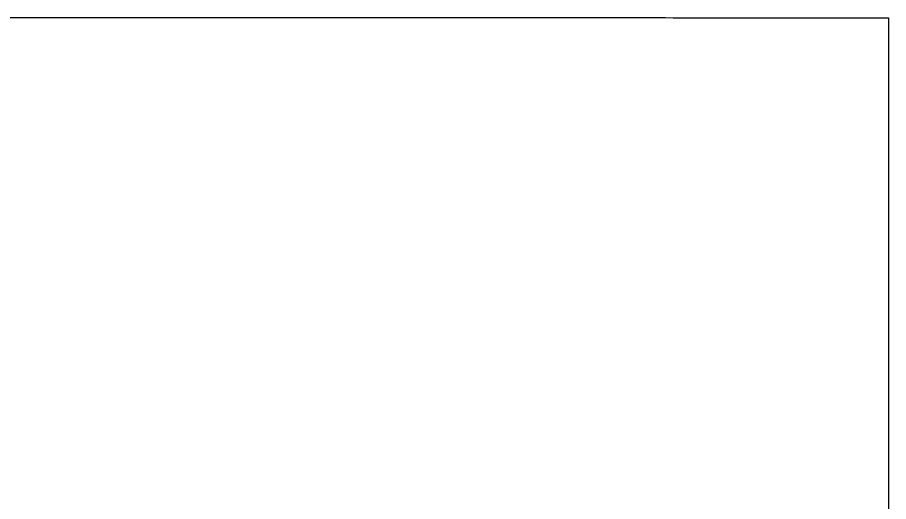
# Model space of a CAD drawing. Extents: x -7.3 to 34, y 0 to 22.
# Drawn here: x 2.74187 to 2.7634, y 0.92552 to 0.93749 of the extents above; entities that cross this region are included whole.
import ezdxf

# ---------------------------------------------------------------- set-up
doc = ezdxf.new("R2010")
doc.units = 0
doc.layers.add('SH_Text', color=7, linetype='Continuous')

msp = doc.modelspace()

# ---------------------------------------------------------------- linework, layer by layer
at = {"layer": 'SH_Text'}
for p, q in [((2.741434, 0.937488), (2.742509, 0.937487)), ((2.742509, 0.937487), (2.743583, 0.937487)), ((2.743583, 0.937487), (2.744118, 0.937487)), ((2.744118, 0.937487), (2.744652, 0.937486)), ((2.744652, 0.937486), (2.745185, 0.937486)), ((2.745185, 0.937486), (2.745716, 0.937486)), ((2.745716, 0.937486), (2.746244, 0.937486)), ((2.746244, 0.937486), (2.74677, 0.937486)), ((2.74677, 0.937486), (2.747294, 0.937485)), ((2.747294, 0.937485), (2.747814, 0.937485)), ((2.747814, 0.937485), (2.748331, 0.937485)), ((2.748331, 0.937485), (2.748844, 0.937485)), ((2.748844, 0.937485), (2.749354, 0.937485)), ((2.749354, 0.937485), (2.749859, 0.937484)), ((2.749859, 0.937484), (2.75011, 0.937484)), ((2.75011, 0.937484), (2.750359, 0.937484)), ((2.750359, 0.937484), (2.750608, 0.937484)), ((2.750608, 0.937484), (2.750855, 0.937484)), ((2.750855, 0.937484), (2.751101, 0.937484)), ((2.751101, 0.937484), (2.751346, 0.937484)), ((2.751346, 0.937484), (2.751589, 0.937484)), ((2.751589, 0.937484), (2.751831, 0.937484)), ((2.751831, 0.937484), (2.752071, 0.937484)), ((2.752071, 0.937484), (2.75231, 0.937484)), ((2.75231, 0.937484), (2.752548, 0.937483)), ((2.752548, 0.937483), (2.752784, 0.937483)), ((2.752784, 0.937483), (2.753018, 0.937483)), ((2.753018, 0.937483), (2.753251, 0.937483)), ((2.753251, 0.937483), (2.753482, 0.937483)), ((2.753482, 0.937483), (2.753712, 0.937483)), ((2.753712, 0.937483), (2.753939, 0.937483)), ((2.753939, 0.937483), (2.754165, 0.937483)), ((2.754165, 0.937483), (2.75439, 0.937483)), ((2.75439, 0.937483), (2.754612, 0.937483)), ((2.754612, 0.937483), (2.754832, 0.937483)), ((2.754832, 0.937483), (2.755051, 0.937483)), ((2.755051, 0.937483), (2.755267, 0.937482)), ((2.755267, 0.937482), (2.755482, 0.937482)), ((2.755482, 0.937482), (2.755695, 0.937482)), ((2.755695, 0.937482), (2.755905, 0.937482)), ((2.755905, 0.937482), (2.756114, 0.937482)), ((2.756114, 0.937482), (2.75632, 0.937482)), ((2.75632, 0.937482), (2.756524, 0.937482)), ((2.756524, 0.937482), (2.756726, 0.937482)), ((2.756726, 0.937482), (2.756926, 0.937482)), ((2.756926, 0.937482), (2.757123, 0.937482)), ((2.757123, 0.937482), (2.757318, 0.937482)), ((2.757318, 0.937482), (2.757511, 0.937482)), ((2.757511, 0.937482), (2.757701, 0.937482)), ((2.757701, 0.937482), (2.757889, 0.937482)), ((2.757889, 0.937482), (2.758074, 0.937481)), ((2.758074, 0.937481), (2.758257, 0.937481)), ((2.758257, 0.937481), (2.758438, 0.937481)), ((2.758438, 0.937481), (2.758616, 0.937481)), ((2.758616, 0.937481), (2.758791, 0.937481)), ((2.758791, 0.937481), (2.758963, 0.937481)), ((2.758963, 0.937481), (2.759133, 0.937481)), ((2.759133, 0.937481), (2.7593, 0.937481)), ((2.7593, 0.937481), (2.759465, 0.937481)), ((2.759465, 0.937481), (2.759626, 0.937481)), ((2.759626, 0.937481), (2.759785, 0.937481)), ((2.759785, 0.937481), (2.759941, 0.937481)), ((2.759941, 0.937481), (2.760094, 0.937481)), ((2.760094, 0.937481), (2.760244, 0.937481)), ((2.760244, 0.937481), (2.760391, 0.937481)), ((2.760391, 0.937481), (2.760535, 0.937481)), ((2.760535, 0.937481), (2.760676, 0.93748)), ((2.760676, 0.93748), (2.760813, 0.93748)), ((2.760813, 0.93748), (2.760948, 0.93748)), ((2.760948, 0.93748), (2.76108, 0.93748)), ((2.76108, 0.93748), (2.761208, 0.93748)), ((2.761208, 0.93748), (2.761333, 0.93748)), ((2.761333, 0.93748), (2.761455, 0.93748)), ((2.761455, 0.93748), (2.761573, 0.93748)), ((2.761573, 0.93748), (2.761688, 0.93748)), ((2.761688, 0.93748), (2.7618, 0.93748)), ((2.7618, 0.93748), (2.761909, 0.93748)), ((2.761909, 0.93748), (2.762013, 0.93748)), ((2.762013, 0.93748), (2.762115, 0.93748)), ((2.762115, 0.93748), (2.762212, 0.93748)), ((2.762212, 0.93748), (2.762307, 0.93748)), ((2.762307, 0.93748), (2.762397, 0.93748)), ((2.762397, 0.93748), (2.762484, 0.93748)), ((2.762484, 0.93748), (2.762567, 0.93748)), ((2.762567, 0.93748), (2.762647, 0.93748)), ((2.762647, 0.93748), (2.762723, 0.93748)), ((2.762723, 0.93748), (2.762795, 0.93748)), ((2.762795, 0.93748), (2.762863, 0.93748)), ((2.762863, 0.93748), (2.762927, 0.93748)), ((2.762927, 0.93748), (2.762987, 0.93748)), ((2.762987, 0.93748), (2.763044, 0.93748)), ((2.763044, 0.93748), (2.763096, 0.93748)), ((2.763096, 0.93748), (2.763145, 0.93748)), ((2.763145, 0.93748), (2.763189, 0.93748)), ((2.763189, 0.93748), (2.763229, 0.93748)), ((2.763229, 0.93748), (2.763265, 0.93748)), ((2.763265, 0.93748), (2.763297, 0.93748)), ((2.763297, 0.93748), (2.763325, 0.937479)), ((2.763325, 0.937479), (2.763348, 0.937479)), ((2.763348, 0.937479), (2.763368, 0.937479)), ((2.763368, 0.937479), (2.763383, 0.937479)), ((2.763383, 0.937479), (2.763393, 0.937479)), ((2.763393, 0.937479), (2.763399, 0.937479)), ((2.763399, 0.937479), (2.763401, 0.937479)), ((2.763401, 0.937479), (2.763401, 0.937478)), ((2.763401, 0.937478), (2.763401, 0.937474)), ((2.763401, 0.937474), (2.763401, 0.937468)), ((2.763401, 0.937468), (2.763401, 0.937459)), ((2.763401, 0.937459), (2.763401, 0.937448)), ((2.763401, 0.937448), (2.763401, 0.937435)), ((2.763401, 0.937435), (2.763401, 0.937419)), ((2.763401, 0.937419), (2.763401, 0.937401)), ((2.763401, 0.937401), (2.763401, 0.937381)), ((2.763401, 0.937381), (2.763401, 0.937358)), ((2.763401, 0.937358), (2.763401, 0.937333)), ((2.763401, 0.937333), (2.763401, 0.937306)), ((2.763401, 0.937306), (2.763401, 0.937277)), ((2.763401, 0.937277), (2.763401, 0.937246)), ((2.763401, 0.937246), (2.763401, 0.937212)), ((2.763401, 0.937212), (2.763401, 0.937176)), ((2.763401, 0.937176), (2.763401, 0.937139)), ((2.763401, 0.937139), (2.763401, 0.937099)), ((2.763401, 0.937099), (2.763401, 0.937057)), ((2.763401, 0.937057), (2.763401, 0.937013)), ((2.763401, 0.937013), (2.763401, 0.936967)), ((2.763401, 0.936967), (2.763401, 0.936919)), ((2.763401, 0.936919), (2.763401, 0.936869)), ((2.763401, 0.936869), (2.763401, 0.936817)), ((2.763401, 0.936817), (2.763401, 0.936763)), ((2.763401, 0.936763), (2.763401, 0.936707)), ((2.763401, 0.936707), (2.763401, 0.936649)), ((2.763401, 0.936649), (2.763401, 0.936589)), ((2.763401, 0.936589), (2.763401, 0.936528)), ((2.763401, 0.936528), (2.763401, 0.936464)), ((2.763401, 0.936464), (2.763401, 0.936399)), ((2.763401, 0.936399), (2.763401, 0.936332)), ((2.763401, 0.936332), (2.7634, 0.936263)), ((2.7634, 0.936263), (2.7634, 0.936193)), ((2.7634, 0.936193), (2.7634, 0.93612)), ((2.7634, 0.93612), (2.7634, 0.936046)), ((2.7634, 0.936046), (2.7634, 0.93597)), ((2.7634, 0.93597), (2.7634, 0.935893)), ((2.7634, 0.935893), (2.7634, 0.935814)), ((2.7634, 0.935814), (2.7634, 0.935733)), ((2.7634, 0.935733), (2.7634, 0.93565)), ((2.7634, 0.93565), (2.7634, 0.935566)), ((2.7634, 0.935566), (2.7634, 0.935481)), ((2.7634, 0.935481), (2.7634, 0.935393)), ((2.7634, 0.935393), (2.7634, 0.935305)), ((2.7634, 0.935305), (2.7634, 0.935214)), ((2.7634, 0.935214), (2.7634, 0.935123)), ((2.7634, 0.935123), (2.7634, 0.935029)), ((2.7634, 0.935029), (2.7634, 0.934935)), ((2.7634, 0.934935), (2.7634, 0.934838)), ((2.7634, 0.934838), (2.7634, 0.934741)), ((2.7634, 0.934741), (2.7634, 0.934642)), ((2.7634, 0.934642), (2.7634, 0.934541)), ((2.7634, 0.934541), (2.7634, 0.93444)), ((2.7634, 0.93444), (2.7634, 0.934336)), ((2.7634, 0.934336), (2.7634, 0.934232)), ((2.7634, 0.934232), (2.7634, 0.934126)), ((2.7634, 0.934126), (2.7634, 0.934019)), ((2.7634, 0.934019), (2.7634, 0.933911)), ((2.7634, 0.933911), (2.7634, 0.933801)), ((2.7634, 0.933801), (2.7634, 0.933691)), ((2.7634, 0.933691), (2.763399, 0.933579)), ((2.763399, 0.933579), (2.763399, 0.933351)), ((2.763399, 0.933351), (2.763399, 0.933119)), ((2.763399, 0.933119), (2.763399, 0.932883)), ((2.763399, 0.932883), (2.763399, 0.932642)), ((2.763399, 0.932642), (2.763399, 0.932397)), ((2.763399, 0.932397), (2.763399, 0.932149)), ((2.763399, 0.932149), (2.763399, 0.931896)), ((2.763399, 0.931896), (2.763399, 0.93164)), ((2.763399, 0.93164), (2.763399, 0.931381)), ((2.763399, 0.931381), (2.763399, 0.931118)), ((2.763399, 0.931118), (2.763398, 0.930852)), ((2.763398, 0.930852), (2.763398, 0.930583)), ((2.763398, 0.930583), (2.763398, 0.930312)), ((2.763398, 0.930312), (2.763398, 0.930038)), ((2.763398, 0.930038), (2.763398, 0.929761)), ((2.763398, 0.929761), (2.763398, 0.929482)), ((2.763398, 0.929482), (2.763398, 0.929201)), ((2.763398, 0.929201), (2.763398, 0.928918)), ((2.763398, 0.928918), (2.763398, 0.928633)), ((2.763398, 0.928633), (2.763398, 0.928346)), ((2.763398, 0.928346), (2.763397, 0.928058)), ((2.763397, 0.928058), (2.763397, 0.927769)), ((2.763397, 0.927769), (2.763397, 0.927187)), ((2.763397, 0.927187), (2.763397, 0.926602)), ((2.763397, 0.926602), (2.763397, 0.926014)), ((2.763397, 0.926014), (2.763396, 0.924838))]:
    msp.add_line(p, q, dxfattribs=at)
msp.add_lwpolyline([(2.741434, 0.937488), (2.742509, 0.937487), (2.743583, 0.937487), (2.744118, 0.937487), (2.744652, 0.937486), (2.745185, 0.937486), (2.745716, 0.937486), (2.746244, 0.937486), (2.74677, 0.937486), (2.747294, 0.937485), (2.747814, 0.937485), (2.748331, 0.937485), (2.748844, 0.937485), (2.749354, 0.937485), (2.749859, 0.937484), (2.75011, 0.937484), (2.750359, 0.937484), (2.750608, 0.937484), (2.750855, 0.937484), (2.751101, 0.937484), (2.751346, 0.937484), (2.751589, 0.937484), (2.751831, 0.937484), (2.752071, 0.937484), (2.75231, 0.937484), (2.752548, 0.937483), (2.752784, 0.937483), (2.753018, 0.937483), (2.753251, 0.937483), (2.753482, 0.937483), (2.753712, 0.937483), (2.753939, 0.937483), (2.754165, 0.937483), (2.75439, 0.937483), (2.754612, 0.937483), (2.754832, 0.937483), (2.755051, 0.937483), (2.755267, 0.937482), (2.755482, 0.937482), (2.755695, 0.937482), (2.755905, 0.937482), (2.756114, 0.937482), (2.75632, 0.937482), (2.756524, 0.937482), (2.756726, 0.937482), (2.756926, 0.937482), (2.757123, 0.937482), (2.757318, 0.937482), (2.757511, 0.937482), (2.757701, 0.937482), (2.757889, 0.937482), (2.758074, 0.937481), (2.758257, 0.937481), (2.758438, 0.937481), (2.758616, 0.937481), (2.758791, 0.937481), (2.758963, 0.937481), (2.759133, 0.937481), (2.7593, 0.937481), (2.759465, 0.937481), (2.759626, 0.937481), (2.759785, 0.937481), (2.759941, 0.937481), (2.760094, 0.937481), (2.760244, 0.937481), (2.760391, 0.937481), (2.760535, 0.937481), (2.760676, 0.93748), (2.760813, 0.93748), (2.760948, 0.93748), (2.76108, 0.93748), (2.761208, 0.93748), (2.761333, 0.93748), (2.761455, 0.93748), (2.761573, 0.93748), (2.761688, 0.93748), (2.7618, 0.93748), (2.761909, 0.93748), (2.762013, 0.93748), (2.762115, 0.93748), (2.762212, 0.93748), (2.762307, 0.93748), (2.762397, 0.93748), (2.762484, 0.93748), (2.762567, 0.93748), (2.762647, 0.93748), (2.762723, 0.93748), (2.762795, 0.93748), (2.762863, 0.93748), (2.762927, 0.93748), (2.762987, 0.93748), (2.763044, 0.93748), (2.763096, 0.93748), (2.763145, 0.93748), (2.763189, 0.93748), (2.763229, 0.93748), (2.763265, 0.93748), (2.763297, 0.93748), (2.763325, 0.937479), (2.763348, 0.937479), (2.763368, 0.937479), (2.763383, 0.937479), (2.763393, 0.937479), (2.763399, 0.937479), (2.763401, 0.937479), (2.763401, 0.937478), (2.763401, 0.937474), (2.763401, 0.937468), (2.763401, 0.937459), (2.763401, 0.937448), (2.763401, 0.937435), (2.763401, 0.937419), (2.763401, 0.937401), (2.763401, 0.937381), (2.763401, 0.937358), (2.763401, 0.937333), (2.763401, 0.937306), (2.763401, 0.937277), (2.763401, 0.937246), (2.763401, 0.937212), (2.763401, 0.937176), (2.763401, 0.937139), (2.763401, 0.937099), (2.763401, 0.937057), (2.763401, 0.937013), (2.763401, 0.936967), (2.763401, 0.936919), (2.763401, 0.936869), (2.763401, 0.936817), (2.763401, 0.936763), (2.763401, 0.936707), (2.763401, 0.936649), (2.763401, 0.936589), (2.763401, 0.936528), (2.763401, 0.936464), (2.763401, 0.936399), (2.763401, 0.936332), (2.7634, 0.936263), (2.7634, 0.936193), (2.7634, 0.93612), (2.7634, 0.936046), (2.7634, 0.93597), (2.7634, 0.935893), (2.7634, 0.935814), (2.7634, 0.935733), (2.7634, 0.93565), (2.7634, 0.935566), (2.7634, 0.935481), (2.7634, 0.935393), (2.7634, 0.935305), (2.7634, 0.935214), (2.7634, 0.935123), (2.7634, 0.935029), (2.7634, 0.934935), (2.7634, 0.934838), (2.7634, 0.934741), (2.7634, 0.934642), (2.7634, 0.934541), (2.7634, 0.93444), (2.7634, 0.934336), (2.7634, 0.934232), (2.7634, 0.934126), (2.7634, 0.934019), (2.7634, 0.933911), (2.7634, 0.933801), (2.7634, 0.933691), (2.763399, 0.933579), (2.763399, 0.933351), (2.763399, 0.933119), (2.763399, 0.932883), (2.763399, 0.932642), (2.763399, 0.932397), (2.763399, 0.932149), (2.763399, 0.931896), (2.763399, 0.93164), (2.763399, 0.931381), (2.763399, 0.931118), (2.763398, 0.930852), (2.763398, 0.930583), (2.763398, 0.930312), (2.763398, 0.930038), (2.763398, 0.929761), (2.763398, 0.929482), (2.763398, 0.929201), (2.763398, 0.928918), (2.763398, 0.928633), (2.763398, 0.928346), (2.763397, 0.928058), (2.763397, 0.927769), (2.763397, 0.927187), (2.763397, 0.926602), (2.763397, 0.926014), (2.763396, 0.924838)], dxfattribs=at)

doc.saveas('drawing.dxf')
